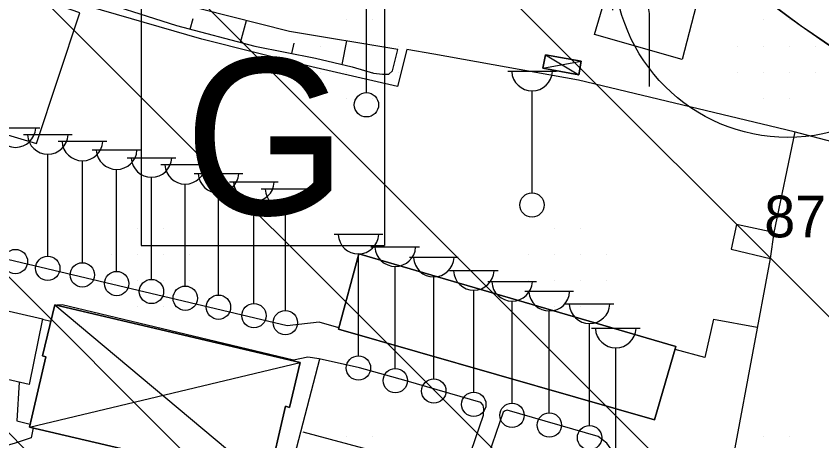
# Model space of a CAD drawing. Extents: x 417995 to 421451, y 4454518 to 4458015.
# Drawn here: x 420812.2 to 420928.1, y 4455824.5 to 4455885.6 of the extents above; entities that cross this region are included whole.
import ezdxf

# ---------------------------------------------------------------- set-up
doc = ezdxf.new("R2010")
doc.units = 0
for name, color, linetype in [('ADAKENARI', 7, 'Continuous'), ('B_Betonzemin', 7, 'Continuous'), ('B_Mesken', 7, 'Continuous'), ('B_Sundurma', 7, 'Continuous'), ('B_Ticari', 7, 'Continuous'), ('Hid_Havuz', 7, 'Continuous'), ('KD_DAIRE', 7, 'Continuous'), ('PL_T_GUNUBIRLIK', 7, 'Continuous'), ('S_Cad_Sok_Lambasi', 7, 'Continuous'), ('SEMBOL_FAT', 7, 'Continuous'), ('Sev_Sevalti', 7, 'Continuous'), ('Sev_Sevustu', 7, 'Continuous'), ('Sev_Tarama', 7, 'Continuous'), ('Sinir_Cit_bir_taraf', 7, 'Continuous'), ('Sinir_Duvar_tek_tarafa_ait', 7, 'Continuous'), ('Sinir_Tel_bir_taraf', 7, 'Continuous'), ('Sinir_Yesil_Cit', 7, 'Continuous'), ('SN_TR_SIVILASMA', 7, 'Continuous'), ('TRFAT_GUNUBİRLİK', 7, 'Continuous'), ('Y_Kot_Noktasi', 7, 'Continuous')]:
    doc.layers.add(name, color=color, linetype=linetype)

msp = doc.modelspace()

# ---------------------------------------------------------------- linework, layer by layer
at = {"layer": 'ADAKENARI'}
for radius in [155.92, 170.92]:
    msp.add_arc((421024.36, 4456023.35), radius, 197.7728, 242.9933, dxfattribs=at)
at = {"layer": 'B_Betonzemin'}
for points in [[(420790.13, 4455896.88), (420783.91, 4455876.56), (420815.14, 4455867.24), (420821.38, 4455886.05), (420790.13, 4455896.88)], [(420855.81, 4455841.52), (420851.18, 4455840.99), (420783.02, 4455857.19)], [(420915.87, 4455855.57), (420915.07, 4455852.03)], [(420921.23, 4455854.45), (420920.67, 4455850.68)], [(420814.64, 4455826.31), (420814.35, 4455824.89), (420812.06, 4455824.12), (420808.85, 4455823.2), (420807.4, 4455824.91), (420805.23, 4455828.59), (420801.34, 4455837.14), (420797.75, 4455846.07)], [(420852.11, 4455836.09), (420818.84, 4455844.04), (420818.09, 4455843.96)], [(420912.53, 4455841.97), (420918.83, 4455840.84)], [(420872.29, 4455807.2), (420877.12, 4455821.29), (420879.46, 4455828.14), (420879.51, 4455829), (420879.38, 4455829.58), (420879.08, 4455829.98), (420868.34, 4455833.08), (420861.59, 4455834.99), (420855.82, 4455836.28), (420854.16, 4455836.51), (420852.11, 4455836.09)], [(420812.66, 4455832.9), (420812.31, 4455827.33), (420814.23, 4455826.86)], [(420896.69, 4455806.94), (420899.36, 4455813.69), (420899.73, 4455817.58), (420899.55, 4455819.76), (420898.84, 4455821.82), (420897.2, 4455824.14), (420895.93, 4455825.08), (420882.85, 4455828.87), (420882.57, 4455828.79), (420882.27, 4455828.61), (420878.59, 4455817.86), (420874.92, 4455807.17)]]:
    msp.add_lwpolyline(points, dxfattribs=at)
at = {"layer": 'B_Mesken'}
for points in [[(420858.57, 4455840.51), (420904.06, 4455827.46), (420907.14, 4455838.03), (420861.52, 4455851.39)], [(420858.57, 4455840.51), (420861.52, 4455851.39), (420907.14, 4455838.03), (420904.06, 4455827.46)]]:
    msp.add_lwpolyline(points, close=True, dxfattribs=at)
at = {"layer": 'B_Sundurma'}
for p, q in [((420888.36, 4455880.02), (420893.18, 4455877.12)), ((420887.97, 4455878.07), (420893.52, 4455879.07)), ((420817.78, 4455844.04), (420848.4, 4455818.4)), ((420814.13, 4455826.43), (420853.08, 4455835.74))]:
    msp.add_line(p, q, dxfattribs=at)
for points in [[(420888.36, 4455880.02), (420887.97, 4455878.07), (420893.18, 4455877.12), (420893.52, 4455879.07)], [(420888.36, 4455880.02), (420893.52, 4455879.07), (420893.18, 4455877.12), (420887.97, 4455878.07)], [(420817.78, 4455844.04), (420815.98, 4455836.67), (420816.49, 4455836.56), (420814.13, 4455826.43), (420848.4, 4455818.4), (420850.96, 4455829.46), (420851.55, 4455829.26), (420853.08, 4455835.74)], [(420817.78, 4455844.04), (420853.08, 4455835.74), (420851.55, 4455829.26), (420850.96, 4455829.46), (420848.4, 4455818.4), (420814.13, 4455826.43), (420816.49, 4455836.56), (420815.98, 4455836.67)]]:
    msp.add_lwpolyline(points, close=True, dxfattribs=at)
at = {"layer": 'B_Ticari'}
msp.add_lwpolyline([(420808.24, 4455843.8), (420816.01, 4455842.02), (420814.1, 4455832.57), (420805.91, 4455834.43)], close=True, dxfattribs=at)
msp.add_lwpolyline([(420808.24, 4455843.8), (420816.01, 4455842.02), (420814.1, 4455832.57), (420805.91, 4455834.43)], close=True, dxfattribs=at)
at = {"layer": 'Hid_Havuz'}
msp.add_lwpolyline([(420910.39, 4455888.43), (420908.05, 4455879.35), (420895.44, 4455882.92), (420897.99, 4455891.74)], close=True, dxfattribs=at)
msp.add_lwpolyline([(420898.04, 4455886.45), (420898.07, 4455887.46), (420898.28, 4455888.41), (420898.56, 4455889), (420898.88, 4455889.46), (420899.54, 4455890.02), (420900.24, 4455890.33), (420900.98, 4455890.23), (420901.68, 4455889.91), (420902.24, 4455889.39), (420902.69, 4455888.83), (420902.97, 4455887.92), (420903.11, 4455887.11), (420903.29, 4455885.96), (420903.29, 4455875.46)], dxfattribs=at)
at = {"layer": 'KD_DAIRE'}
msp.add_circle((420923.25, 4455893.12), 25, dxfattribs=at)
at = {"layer": 'PL_T_GUNUBIRLIK'}
msp.add_lwpolyline([(420918.4, 4455889.24), (420925.14, 4455884.18), (420932.12, 4455879.46), (420939.33, 4455875.09), (420946.74, 4455871.07), (420963.07, 4455862.75), (420953.63, 4455723.77), (420915.24, 4455741.74), (420902.71, 4455747.61), (420837.21, 4455780.99), (420826.46, 4455771.47), (420807.44, 4455792.93), (420792.16, 4455812.19), (420746.55, 4455881.28), (420710.3, 4455994.37)], dxfattribs=at)
at = {"layer": 'S_Cad_Sok_Lambasi'}
for p, q in [((420862.61, 4455874.56), (420862.61, 4455889.23)), ((420882.93, 4455877.65), (420889.93, 4455877.65)), ((420886.43, 4455860.15), (420886.43, 4455874.82)), ((420808.61, 4455869.51), (420815.61, 4455869.51)), ((420813.26, 4455868.54), (420820.26, 4455868.54)), ((420818.24, 4455867.59), (420825.24, 4455867.59)), ((420816.76, 4455851.04), (420816.76, 4455865.72)), ((420823.17, 4455866.34), (420830.17, 4455866.34)), ((420821.74, 4455850.09), (420821.74, 4455864.76)), ((420828.18, 4455865.2), (420835.18, 4455865.2)), ((420833.04, 4455864.23), (420840.04, 4455864.23)), ((420826.67, 4455848.84), (420826.67, 4455863.52)), ((420837.82, 4455862.94), (420844.82, 4455862.94)), ((420831.68, 4455847.7), (420831.68, 4455862.38)), ((420836.54, 4455846.73), (420836.54, 4455861.4)), ((420842.92, 4455861.72), (420849.92, 4455861.72)), ((420847.45, 4455860.72), (420854.45, 4455860.72)), ((420841.32, 4455845.44), (420841.32, 4455860.12)), ((420846.42, 4455844.22), (420846.42, 4455858.89)), ((420850.95, 4455843.22), (420850.95, 4455857.9)), ((420857.96, 4455854.19), (420864.96, 4455854.19)), ((420861.46, 4455836.69), (420861.46, 4455851.36)), ((420863.26, 4455852.38), (420870.26, 4455852.38)), ((420868.8, 4455850.88), (420875.8, 4455850.88)), ((420866.76, 4455834.88), (420866.76, 4455849.56)), ((420872.3, 4455833.38), (420872.3, 4455848.06)), ((420874.55, 4455848.96), (420881.55, 4455848.96)), ((420880.06, 4455847.39), (420887.06, 4455847.39)), ((420878.05, 4455831.46), (420878.05, 4455846.14)), ((420885.42, 4455845.98), (420892.42, 4455845.98)), ((420883.56, 4455829.89), (420883.56, 4455844.57)), ((420891.21, 4455844.17), (420898.21, 4455844.17)), ((420888.92, 4455828.48), (420888.92, 4455843.16)), ((420894.71, 4455826.67), (420894.71, 4455841.35)), ((420894.97, 4455840.67), (420901.97, 4455840.67)), ((420898.47, 4455823.17), (420898.47, 4455837.85))]:
    msp.add_line(p, q, dxfattribs=at)
for centre in [(420862.61, 4455872.81), (420886.43, 4455858.4), (420812.11, 4455850.26), (420816.76, 4455849.29), (420821.74, 4455848.34), (420826.67, 4455847.09), (420831.68, 4455845.95), (420836.54, 4455844.98), (420841.32, 4455843.69), (420846.42, 4455842.47), (420850.95, 4455841.47), (420861.46, 4455834.94), (420866.76, 4455833.13), (420872.3, 4455831.63), (420878.05, 4455829.71), (420883.56, 4455828.14), (420888.92, 4455826.73), (420894.71, 4455824.92)]:
    msp.add_circle(centre, 1.75, dxfattribs=at)
for centre in [(420886.43, 4455877.75), (420812.11, 4455869.62), (420816.76, 4455868.64), (420821.74, 4455867.69), (420826.67, 4455866.45), (420831.68, 4455865.31), (420836.54, 4455864.33), (420841.32, 4455863.05), (420846.42, 4455861.82), (420850.95, 4455860.83), (420861.46, 4455854.29), (420866.76, 4455852.49), (420872.3, 4455850.98), (420878.05, 4455849.07), (420883.56, 4455847.5), (420888.92, 4455846.08), (420894.71, 4455844.27), (420898.47, 4455840.77)]:
    msp.add_arc(centre, 2.93, 183.298, 356.9072, dxfattribs=at)
at = {"layer": 'SEMBOL_FAT'}
for p, q in [((420830.21, 4455887.58), (420830.21, 4455852.58)), ((420865.21, 4455887.58), (420865.21, 4455852.58)), ((420830.21, 4455852.58), (420865.21, 4455852.58))]:
    msp.add_line(p, q, dxfattribs=at)
at = {"layer": 'Sev_Sevalti'}
msp.add_lwpolyline([(420867.12, 4455880.79), (420851.56, 4455883.36), (420834.66, 4455887.63), (420816.88, 4455893.08), (420793.33, 4455901.74), (420782.18, 4455905.42), (420781.81, 4455905.49)], dxfattribs=at)
at = {"layer": 'Sev_Sevustu'}
msp.add_lwpolyline([(420781.78, 4455902.16), (420784.89, 4455901.77), (420793.67, 4455898.92), (420805.94, 4455893.64), (420821.69, 4455888.6), (420835.3, 4455884.22), (420846.57, 4455881.25), (420855.27, 4455879.53), (420860.55, 4455878.3), (420863.61, 4455877.37), (420864.9, 4455877.2), (420865.85, 4455877.23), (420866.36, 4455877.7), (420867.12, 4455880.79)], dxfattribs=at)
at = {"layer": 'Sev_Tarama'}
for p, q in [((420837.23, 4455883.71), (420837.67, 4455885.24)), ((420844.5, 4455881.8), (420845.36, 4455884.93)), ((420851.87, 4455880.2), (420852.21, 4455881.7)), ((420859.12, 4455878.63), (420859.81, 4455882))]:
    msp.add_line(p, q, dxfattribs=at)
at = {"layer": 'Sinir_Cit_bir_taraf'}
msp.add_lwpolyline([(420816, 4455841.97), (420817.21, 4455841.68)], dxfattribs=at)
at = {"layer": 'Sinir_Duvar_tek_tarafa_ait'}
for points in [[(420924.24, 4455868.91), (420921.23, 4455854.45), (420915.87, 4455855.57)], [(420915.07, 4455852.03), (420920.67, 4455850.68), (420915.59, 4455823.45)], [(420858.63, 4455840.7), (420855.81, 4455841.52)], [(420912.53, 4455841.97), (420911.29, 4455836.46), (420907.03, 4455837.62)], [(420849.57, 4455811.93), (420855.92, 4455836.26)]]:
    msp.add_lwpolyline(points, dxfattribs=at)
at = {"layer": 'Sinir_Tel_bir_taraf'}
msp.add_lwpolyline([(421046.49, 4455826.44), (421026.96, 4455833.62), (420991.04, 4455848.25), (420958.94, 4455859.77), (420924.13, 4455868.93), (420893.1, 4455876.34), (420872.29, 4455880.11), (420868.43, 4455880.75), (420867.1, 4455875.45), (420854.73, 4455878.3), (420838.95, 4455882.26), (420820.53, 4455887.59), (420805, 4455892.83), (420791.53, 4455899.26)], dxfattribs=at)
at = {"layer": 'Sinir_Yesil_Cit'}
msp.add_lwpolyline([(420853.44, 4455825.75), (420876.52, 4455819.56)], dxfattribs=at)
at = {"layer": 'SN_TR_SIVILASMA'}
for p, q in [((421271.63, 4455499.84), (420239.54, 4456531.93)), ((421271.16, 4455455.4), (420227.3, 4456499.27)), ((421270.93, 4455433.18), (420221.05, 4456483.06)), ((421270.47, 4455388.74), (420206.08, 4456453.13)), ((421270.24, 4455366.53), (420198.6, 4456438.16))]:
    msp.add_line(p, q, dxfattribs=at)
at = {"layer": 'TRFAT_GUNUBİRLİK'}
for p, q in [((420859.7, 4455885.02), (420859.7, 4455885.02)), ((420863.45, 4455885.02), (420863.45, 4455885.02)), ((420919.7, 4455885.02), (420919.7, 4455885.02)), ((420923.45, 4455885.02), (420923.45, 4455885.02)), ((420855.95, 4455881.27), (420855.95, 4455881.27)), ((420859.7, 4455881.27), (420859.7, 4455881.27)), ((420863.45, 4455881.27), (420863.45, 4455881.27)), ((420867.2, 4455881.27), (420867.2, 4455881.27)), ((420915.95, 4455881.27), (420915.95, 4455881.27)), ((420919.7, 4455881.27), (420919.7, 4455881.27)), ((420923.45, 4455881.27), (420923.45, 4455881.27)), ((420927.2, 4455881.27), (420927.2, 4455881.27)), ((420855.95, 4455877.52), (420855.95, 4455877.52)), ((420859.7, 4455877.52), (420859.7, 4455877.52)), ((420863.45, 4455877.52), (420863.45, 4455877.52)), ((420867.2, 4455877.52), (420867.2, 4455877.52)), ((420915.95, 4455877.52), (420915.95, 4455877.52)), ((420919.7, 4455877.52), (420919.7, 4455877.52)), ((420923.45, 4455877.52), (420923.45, 4455877.52)), ((420927.2, 4455877.52), (420927.2, 4455877.52)), ((420859.7, 4455873.77), (420859.7, 4455873.77)), ((420863.45, 4455873.77), (420863.45, 4455873.77)), ((420919.7, 4455873.77), (420919.7, 4455873.77)), ((420923.45, 4455873.77), (420923.45, 4455873.77)), ((420829.7, 4455855.02), (420829.7, 4455855.02)), ((420833.45, 4455855.02), (420833.45, 4455855.02)), ((420889.7, 4455855.02), (420889.7, 4455855.02)), ((420893.45, 4455855.02), (420893.45, 4455855.02)), ((420825.95, 4455851.27), (420825.95, 4455851.27)), ((420829.7, 4455851.27), (420829.7, 4455851.27)), ((420833.45, 4455851.27), (420833.45, 4455851.27)), ((420837.2, 4455851.27), (420837.2, 4455851.27)), ((420885.95, 4455851.27), (420885.95, 4455851.27)), ((420889.7, 4455851.27), (420889.7, 4455851.27)), ((420893.45, 4455851.27), (420893.45, 4455851.27)), ((420897.2, 4455851.27), (420897.2, 4455851.27)), ((420825.95, 4455847.52), (420825.95, 4455847.52)), ((420829.7, 4455847.52), (420829.7, 4455847.52)), ((420833.45, 4455847.52), (420833.45, 4455847.52)), ((420837.2, 4455847.52), (420837.2, 4455847.52)), ((420885.95, 4455847.52), (420885.95, 4455847.52)), ((420889.7, 4455847.52), (420889.7, 4455847.52)), ((420893.45, 4455847.52), (420893.45, 4455847.52)), ((420897.2, 4455847.52), (420897.2, 4455847.52)), ((420829.7, 4455843.77), (420829.7, 4455843.77)), ((420833.45, 4455843.77), (420833.45, 4455843.77)), ((420889.7, 4455843.77), (420889.7, 4455843.77)), ((420893.45, 4455843.77), (420893.45, 4455843.77)), ((420859.7, 4455825.02), (420859.7, 4455825.02)), ((420863.45, 4455825.02), (420863.45, 4455825.02)), ((420919.7, 4455825.02), (420919.7, 4455825.02)), ((420923.45, 4455825.02), (420923.45, 4455825.02))]:
    msp.add_line(p, q, dxfattribs=at)

# ---------------------------------------------------------------- texts
at = {"layer": 'SEMBOL_FAT'}
msp.add_text('G', height=22.5, dxfattribs=at).set_placement((420836.41, 4455857))
at = {"layer": 'Y_Kot_Noktasi'}
msp.add_text('87.81', height=6, dxfattribs=at).set_placement((420919.84, 4455853.74))

doc.saveas('drawing.dxf')
